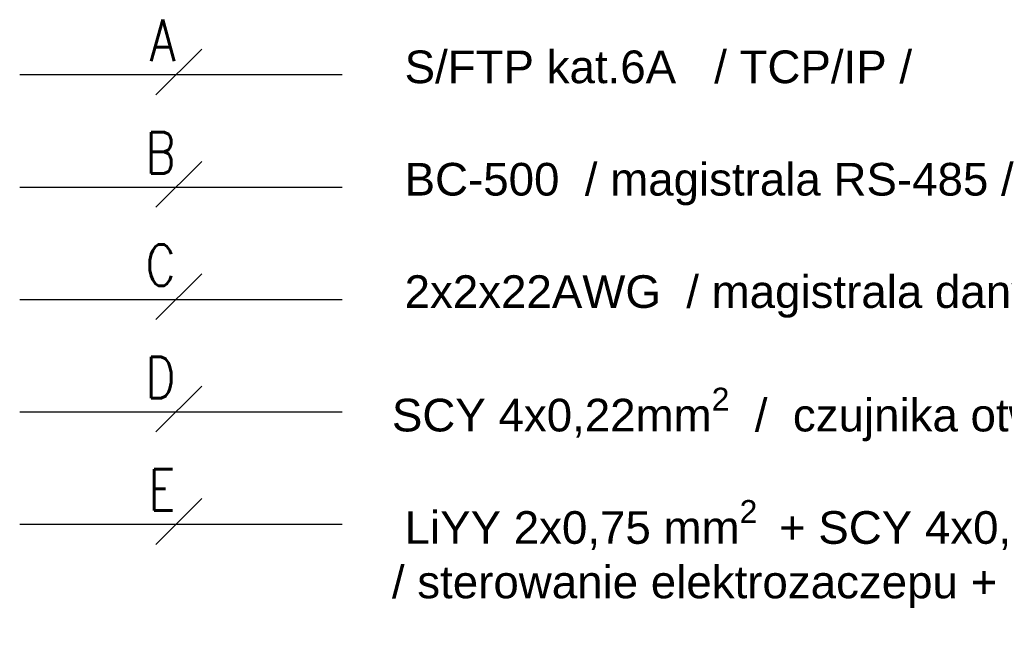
# Model space of a CAD drawing. Header units: millimetres. Extents: x -7023 to 53801, y 9849 to 33561.
# Tile 450 of 537: x 28790 to 29246, y 26007 to 26293. Entities that reach past the tile are written whole.
import ezdxf
from ezdxf.enums import TextEntityAlignment as Align

# ---------------------------------------------------------------- set-up
doc = ezdxf.new("R2010")
doc.units = ezdxf.units.MM
doc.layers.add('IE_CCTV', color=6, linetype='Continuous')
doc.styles.add('SIMPLEX', font='simplex.shx', dxfattribs={"width": 0.8, "height": 2})
doc.styles.get("Standard").update_dxf_attribs({"font": 'arial.ttf'})

msp = doc.modelspace()

# ---------------------------------------------------------------- linework, layer by layer
at = {"layer": 'IE_CCTV', "color": 30}
for points in [[(28852.78, 26257.97), (28873.99, 26279.17)], [(28939.09, 26267.17), (28789.65, 26267.17)]]:
    msp.add_lwpolyline(points, dxfattribs=at)
at = {"layer": 'IE_CCTV', "color": 5}
for points in [[(28852.78, 26205.85), (28873.99, 26227.06)], [(28939.09, 26215.05), (28789.65, 26215.05)]]:
    msp.add_lwpolyline(points, dxfattribs=at)
at = {"layer": 'IE_CCTV', "color": 92}
for points in [[(28852.78, 26153.73), (28873.99, 26174.94)], [(28939.09, 26162.93), (28789.65, 26162.93)]]:
    msp.add_lwpolyline(points, dxfattribs=at)
at = {"layer": 'IE_CCTV', "color": 4}
for points in [[(28852.78, 26101.62), (28873.99, 26122.82)], [(28939.09, 26110.81), (28789.65, 26110.81)]]:
    msp.add_lwpolyline(points, dxfattribs=at)
at = {"layer": 'IE_CCTV', "color": 1}
for points in [[(28852.78, 26049.5), (28873.99, 26070.7)], [(28939.09, 26058.7), (28789.65, 26058.7)]]:
    msp.add_lwpolyline(points, dxfattribs=at)

# ---------------------------------------------------------------- texts
at = {"layer": 'IE_CCTV', "color": 30, "style": 'SIMPLEX', "width": 0.8}
msp.add_text('A', height=19.19, dxfattribs=at).set_placement((28861.82, 26273.63), align=Align.RIGHT)
at = {"layer": 'IE_CCTV', "color": 5, "style": 'SIMPLEX', "width": 0.8}
msp.add_text('B', height=19.19, dxfattribs=at).set_placement((28861.82, 26221.51), align=Align.RIGHT)
at = {"layer": 'IE_CCTV', "color": 92, "style": 'SIMPLEX', "width": 0.8}
msp.add_text('C', height=19.19, dxfattribs=at).set_placement((28861.82, 26169.39), align=Align.RIGHT)
at = {"layer": 'IE_CCTV', "color": 4, "style": 'SIMPLEX', "width": 0.8}
msp.add_text('D', height=19.19, dxfattribs=at).set_placement((28861.82, 26117.27), align=Align.RIGHT)
at = {"layer": 'IE_CCTV', "color": 1, "style": 'SIMPLEX', "width": 0.8}
msp.add_text('E', height=19.19, dxfattribs=at).set_placement((28861.82, 26065.16), align=Align.RIGHT)
at = {"layer": 'IE_CCTV', "color": 30, "insert": (28962.11, 26278.51), "char_height": 15.1455, "width": 311.8911, "attachment_point": 1}
msp.add_mtext(' S/FTP kat.6A   / TCP/IP /', dxfattribs=at)
at = {"layer": 'IE_CCTV', "color": 5, "insert": (28962.11, 26226.39), "char_height": 15.1455, "width": 311.8911, "attachment_point": 1}
msp.add_mtext(' BC-500  / magistrala RS-485 /', dxfattribs=at)
at = {"layer": 'IE_CCTV', "color": 92, "insert": (28962.11, 26174.28), "char_height": 15.1455, "width": 819.7824, "attachment_point": 1}
msp.add_mtext(' 2x2x22AWG  / magistrala danych czytnika /', dxfattribs=at)
at = {"layer": 'IE_CCTV', "color": 4, "insert": (28962.11, 26122.16), "char_height": 15.1455, "width": 893.9989, "attachment_point": 1}
msp.add_mtext('\\A1;SCY 4x0,22mm{\\H0.7x;\\S2^ ;}  /  czujnika otwarcia drzwi /', dxfattribs=at)
at = {"layer": 'IE_CCTV', "color": 1, "insert": (28962.11, 26070.04), "char_height": 15.14554, "width": 517.8547, "attachment_point": 1}
msp.add_mtext('\\A1; LiYY 2x0,75 mm{\\H0.7x;\\S2 ^ ;} + SCY 4x0,22mm{\\H0.7x;\\S2^ ;} ^J/ sterowanie elektrozaczepu + czujnik otwarcia rygla /', dxfattribs=at)

doc.saveas('drawing.dxf')
